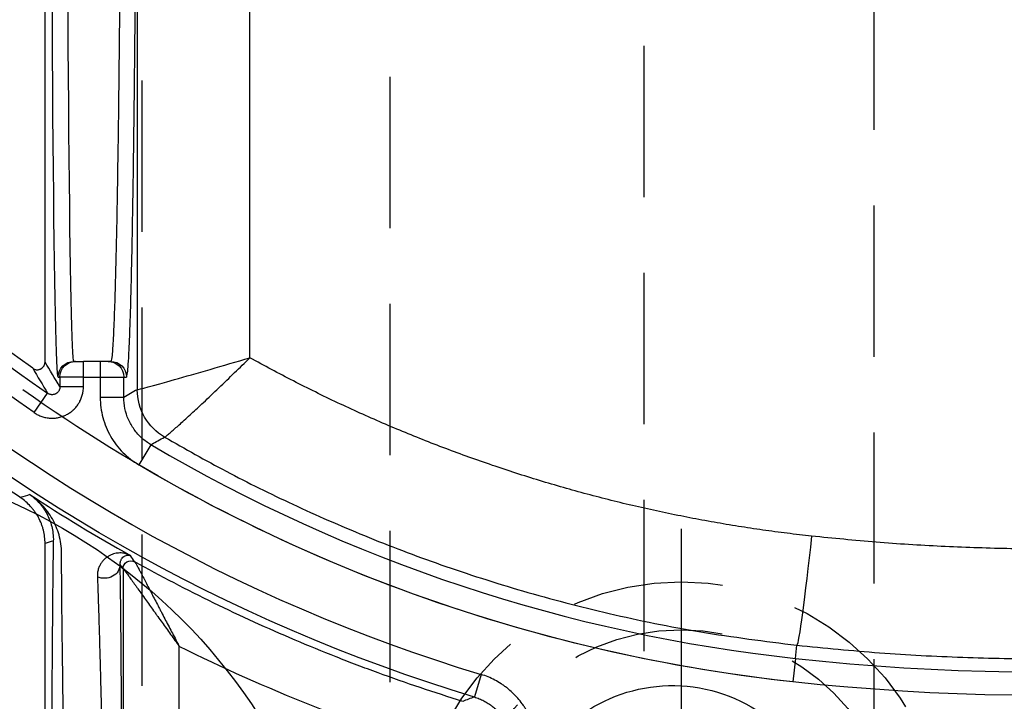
# Model space of a CAD drawing. Extents: x 2651 to 7771, y -1163 to 1075.
# Tile 398 of 490: x 5248 to 5264, y 493 to 504. Entities that reach past the tile are written whole.
import ezdxf

# ---------------------------------------------------------------- set-up
doc = ezdxf.new("R2010")
doc.units = 0
doc.header["$LTSCALE"] = 10
doc.linetypes.add('CENTER', pattern=[2, 1.25, -0.25, 0.25, -0.25])
doc.linetypes.add('HIDDEN', pattern=[0.375, 0.25, -0.125])
doc.layers.get('0').update_dxf_attribs({"linetype": 'CONTINUOUS'})
doc.layers.get('Defpoints').update_dxf_attribs({"linetype": 'CONTINUOUS'})
for name, color, linetype in [('1', 7, 'CONTINUOUS'), ('15', 7, 'CONTINUOUS'), ('97', 7, 'CONTINUOUS'), ('CEN', 1, 'CENTER'), ('COOL', 150, 'HIDDEN'), ('DIM', 3, 'CONTINUOUS'), ('HIDDEN', 6, 'HIDDEN'), ('PART', 7, 'CONTINUOUS')]:
    doc.layers.add(name, color=color, linetype=linetype)
doc.styles.get("Standard").update_dxf_attribs({"font": 'romans.shx'})
doc.dimstyles.new('MM& INCH5', dxfattribs={"dimtxt": 5, "dimasz": 2.5, "dimexe": 1, "dimexo": 0.5, "dimtad": 0, "dimrnd": 1.38778e-17, "dimzin": 9, "dimdsep": 46, "dimtxsty": 'Standard', "dimblk": 'CLOSED', "dimcen": 0, "dimclrd": 3, "dimclre": 3, "dimclrt": 3, "dimazin": 2, "dimtfac": 0.75, "dimtofl": 0, "dimtmove": 0, "dimatfit": 3, "dimfxl": 0, "dimtolj": 1, "dimarcsym": 0})

# ---------------------------------------------------------------- blocks, each defined once
blk = doc.blocks.new('DFSF')
at = {"layer": '1', "color": 252, "linetype": 'Continuous'}
for p, q in [((1248.7, 573.847), (1248.7, 529.453)), ((1250.561, 529.98), (1250.561, 573.333)), ((1247.811, 529.662), (1247.811, 529.921)), ((1248.088, 529.921), (1248.088, 529.662)), ((1247.393, 529.662), (1247.422, 529.662)), ((1247.422, 529.662), (1247.422, 529.5)), ((1247.811, 529.662), (1247.422, 529.662)), ((1247.811, 529.662), (1248.088, 529.662)), ((1247.811, 529.5), (1247.811, 529.662)), ((1248.088, 529.662), (1248.088, 529.325)), ((1248.088, 529.662), (1248.477, 529.662)), ((1248.477, 529.325), (1248.477, 529.662)), ((1248.477, 529.662), (1248.52, 529.662)), ((1246.998, 529.074), (1247.219, 529.393)), ((1247.811, 529.5), (1247.422, 529.5)), ((1248.477, 529.325), (1248.088, 529.325)), ((1248.923, 528.544), (1248.726, 528.209)), ((1248.464, 526.496), (1248.464, 511.492)), ((1249.394, 512.778), (1249.394, 525.21)), ((1259.571, 525.012), (1259.595, 525.23)), ((1259.571, 525.012), (1259.529, 524.625)), ((1254.38, 524.747), (1254.268, 524.375))]:
    blk.add_line(p, q, dxfattribs=at)
at = {"layer": '1', "color": 7, "linetype": 'Continuous'}
for p, q in [((1247.177, 529.912), (1247.177, 573.144)), ((1247.681, 529.921), (1247.652, 529.921)), ((1247.681, 529.921), (1247.811, 529.921)), ((1248.088, 529.921), (1247.811, 529.921)), ((1248.218, 529.921), (1248.088, 529.921)), ((1248.261, 529.921), (1248.218, 529.921)), ((1247.177, 511.076), (1247.177, 526.911))]:
    blk.add_line(p, q, dxfattribs=at)
at = {"layer": '1', "color": 7, "linetype": 'Continuous', "extrusion": (0, 0, -1)}
for centre, radius, start, end in [((-1262.44, 551.472), 26.62, 305.5251, 346.6816), ((-1262.44, 551.472), 28.499, 303.3599, 336.8536), ((-1257.54, 521.973), 2.591, 28.783, 171.0316)]:
    blk.add_arc(centre, radius, start, end, dxfattribs=at)
at = {"layer": '1', "color": 252, "linetype": 'Continuous', "extrusion": (0, 0, -1)}
for centre, radius, start, end in [((-1262.44, 551.472), 27.205, 304.5825, 346.2604), ((-1262.44, 551.472), 28.303, 286.7831, 338.1536), ((-1263.706, 563.151), 38.752, 233.5997, 276.1879), ((-1262.44, 551.472), 27.004, 276.1879, 300.5206)]:
    blk.add_arc(centre, radius, start, end, dxfattribs=at)
at = {"layer": '1', "color": 252, "linetype": 'Continuous'}
for centre, radius, start, end in [((1262.44, 551.472), 26.817, 193.7396, 235.4175), ((1262.44, 551.472), 27.914, 201.8464, 253.2169), ((1263.706, 563.151), 38.363, 263.8121, 306.4003), ((1262.44, 551.472), 26.615, 239.4794, 263.8121), ((1262.44, 551.472), 28.371, 236.8489, 240.7711)]:
    blk.add_arc(centre, radius, start, end, dxfattribs=at)
at = {"layer": '1', "color": 110, "linetype": 'Continuous', "extrusion": (0, 0, -1)}
for centre, radius, start, end in [((-1263.706, 563.151), 38.752, 233.5997, 276.1879), ((-1262.44, 551.472), 27.004, 276.1879, 305.3704)]:
    blk.add_arc(centre, radius, start, end, dxfattribs=at)
at = {"layer": '1', "color": 252, "linetype": 'Continuous', "extrusion": (0, 0, -1)}
for centre, major_axis, ratio, start_param, end_param in [((1247.393, 542.875), (0, 13.213), 0.008727, 3.141593, 4.712389), ((1348.8, 551.472), (107.789, 0), 0.600007, 2.794964, 2.801727), ((1247.652, 529.662), (0, 0.259), 0.999962, 4.712389, 6.283185), ((1247.681, 529.662), (0, 0.259), 0.999962, 4.712389, 6.283185), ((1248.218, 529.662), (0, 0.259), 0.999914, 0, 1.570796), ((1248.261, 529.662), (0, 0.259), 0.999914, 0, 1.570796), ((1249.607, 529.453), (0.452, -0.786), 0.999886, 1.049295, 2.092298), ((1249.607, 529.453), (0, 0.907), 0.99966, 3.669428, 4.712389), ((1226.737, 551.487), (45.764, -0.01), 0.600117, 1.104326, 1.107656), ((1259.79, 527.033), (0.196, 1.803), 0.026024, 1.567966, 3.128498), ((1248.593, 526.496), (-0.107, -0.073), 0.99988, 0.597706, 2.674603), ((1248.594, 526.495), (-0.076, -0.105), 0.998393, 0.942086, 3.018091), ((1248.158, 526.565), (0.259, 0.004), 0.884561, 0.01871, 2.055694), ((1348.82, 551.09), (108.524, -0.556), 0.603313, 2.748044, 2.749179), ((1262.458, 551.472), (29.332, 0), 1, 1.869288, 2.032389)]:
    blk.add_ellipse(centre, major_axis=major_axis, ratio=ratio, start_param=start_param, end_param=end_param, dxfattribs=at)
at = {"layer": '1', "color": 7, "linetype": 'Continuous', "extrusion": (0, 0, -1)}
blk.add_ellipse((1247.652, 542.875), major_axis=(0, 12.954), ratio=0.008901, start_param=3.141593, end_param=4.712389, dxfattribs=at)
at = {"layer": '1', "color": 252, "linetype": 'Continuous'}
for points, knots in [([(1248.434, 542.875), (1248.434, 542.603), (1248.434, 542.057), (1248.433, 541.238), (1248.431, 540.421), (1248.429, 539.608), (1248.425, 538.802), (1248.422, 538.009), (1248.417, 537.231), (1248.412, 536.472), (1248.406, 535.736), (1248.399, 535.028), (1248.392, 534.35), (1248.384, 533.701), (1248.374, 533.065), (1248.364, 532.431), (1248.351, 531.806), (1248.337, 531.216), (1248.32, 530.692), (1248.302, 530.273), (1248.283, 529.979), (1248.269, 529.941), (1248.261, 529.921)], [0, 0, 0, 0, 0.040106, 0.080497, 0.121172, 0.162132, 0.203376, 0.244905, 0.286718, 0.328816, 0.371198, 0.413866, 0.456817, 0.500054, 0.544668, 0.594393, 0.649226, 0.709168, 0.774218, 0.844374, 0.919635, 1, 1, 1, 1]), ([(1259.595, 525.23), (1260.05, 525.185), (1260.961, 525.096), (1262.333, 525.024), (1264.725, 524.979), (1268.034, 525.171), (1272.093, 525.867), (1275.748, 526.892), (1278.989, 528.143), (1281.817, 529.532), (1284.259, 530.962), (1285.709, 531.992), (1286.39, 532.475)], [0, 0, 0, 0, 0.048349, 0.096698, 0.145048, 0.301095, 0.445844, 0.579291, 0.701434, 0.812268, 0.911791, 1, 1, 1, 1]), ([(1248.7, 529.453), (1248.714, 529.453), (1248.96, 529.52), (1249.668, 529.72), (1250.117, 529.85), (1250.561, 529.98)], [0, 0, 0, 0, 0.5, 0.5, 1, 1, 1, 1]), ([(1249.15, 528.67), (1249.155, 528.672), (1249.165, 528.676), (1249.209, 528.712), (1249.284, 528.778), (1249.408, 528.887), (1249.584, 529.048), (1249.801, 529.249), (1250.042, 529.477), (1250.302, 529.729), (1250.476, 529.898), (1250.561, 529.98)], [0, 0, 0, 0, 0.084628, 0.168288, 0.249942, 0.371137, 0.500047, 0.615625, 0.750152, 0.878509, 1, 1, 1, 1]), ([(1246.998, 529.074), (1247.018, 529.06), (1247.058, 529.036), (1247.101, 529.018), (1247.134, 529.006), (1247.146, 529.003), (1247.169, 528.997), (1247.18, 528.994), (1247.215, 528.987), (1247.238, 528.984), (1247.273, 528.982), (1247.29, 528.982), (1247.308, 528.982), (1247.32, 528.983), (1247.326, 528.983), (1247.355, 528.985), (1247.402, 528.992), (1247.446, 529.005), (1247.474, 529.015), (1247.48, 529.017), (1247.491, 529.021), (1247.496, 529.024), (1247.512, 529.031), (1247.523, 529.036), (1247.554, 529.052), (1247.574, 529.064), (1247.602, 529.085), (1247.616, 529.095), (1247.63, 529.107), (1247.639, 529.115), (1247.643, 529.119), (1247.665, 529.139), (1247.696, 529.173), (1247.723, 529.212), (1247.739, 529.237), (1247.742, 529.242), (1247.747, 529.252), (1247.75, 529.257), (1247.758, 529.273), (1247.763, 529.284), (1247.777, 529.316), (1247.785, 529.338), (1247.795, 529.372), (1247.799, 529.389), (1247.802, 529.406), (1247.804, 529.418), (1247.805, 529.424), (1247.809, 529.453), (1247.811, 529.476), (1247.811, 529.5)], [0, 0, 0, 0, 0.0625, 0.125, 0.125, 0.15625, 0.15625, 0.1875, 0.1875, 0.25, 0.25, 0.28125, 0.296875, 0.296875, 0.3125, 0.3125, 0.375, 0.4375, 0.4375, 0.453125, 0.453125, 0.46875, 0.46875, 0.5, 0.5, 0.5625, 0.5625, 0.59375, 0.609375, 0.609375, 0.625, 0.625, 0.6875, 0.75, 0.75, 0.765625, 0.765625, 0.78125, 0.78125, 0.8125, 0.8125, 0.875, 0.875, 0.90625, 0.921875, 0.921875, 0.9375, 0.9375, 1, 1, 1, 1]), ([(1248.088, 529.325), (1248.088, 529.212), (1248.103, 529.101), (1248.16, 528.885), (1248.204, 528.779), (1248.315, 528.586), (1248.384, 528.494), (1248.541, 528.336), (1248.628, 528.267), (1248.726, 528.209)], [0, 0, 0, 0, 0.25, 0.25, 0.5, 0.5, 0.75, 0.75, 1, 1, 1, 1]), ([(1248.923, 528.544), (1248.872, 528.578), (1248.768, 528.648), (1248.643, 528.792), (1248.548, 528.958), (1248.488, 529.139), (1248.481, 529.264), (1248.477, 529.325)], [0, 0, 0, 0, 0.195655, 0.397799, 0.602202, 0.804345, 1, 1, 1, 1]), ([(1248.923, 528.544), (1248.93, 528.548), (1248.936, 528.551), (1248.974, 528.572), (1249.007, 528.59), (1249.076, 528.629), (1249.113, 528.649), (1249.15, 528.67)], [0, 0, 0, 0, 0.083973, 0.083973, 0.509964, 0.509964, 1, 1, 1, 1]), ([(1249.15, 528.67), (1249.488, 528.478), (1250.182, 528.085), (1251.284, 527.542), (1252.466, 527.024), (1253.731, 526.543), (1255.08, 526.11), (1256.512, 525.738), (1258.023, 525.429), (1259.064, 525.297), (1259.595, 525.23)], [0, 0, 0, 0, 0.105146, 0.215965, 0.332456, 0.454619, 0.582455, 0.715964, 0.855145, 1, 1, 1, 1]), ([(1247.313, 526.952), (1247.312, 526.912), (1247.311, 526.849), (1247.31, 526.783), (1247.309, 526.738), (1247.309, 526.715), (1247.307, 526.598), (1247.306, 526.499), (1247.304, 526.291), (1247.302, 526.182), (1247.3, 525.953), (1247.298, 525.715), (1247.296, 525.457), (1247.295, 525.29), (1247.294, 525.24), (1247.294, 525.189), (1247.294, 525.154), (1247.293, 525.137), (1247.293, 525.051), (1247.292, 524.981), (1247.291, 524.769), (1247.29, 524.625), (1247.288, 524.331), (1247.287, 524.032), (1247.285, 523.565), (1247.283, 523.243), (1247.283, 522.998), (1247.282, 522.894), (1247.282, 522.79), (1247.282, 522.748), (1247.282, 522.727), (1247.282, 522.664), (1247.281, 522.454), (1247.28, 522.074), (1247.279, 521.56), (1247.278, 521.041), (1247.278, 520.517), (1247.278, 520.163), (1247.278, 519.986)], [0, 0, 0, 0, 0.03125, 0.046875, 0.046875, 0.0625, 0.0625, 0.125, 0.125, 0.1875, 0.1875, 0.25, 0.3125, 0.3125, 0.328125, 0.335937, 0.335937, 0.34375, 0.34375, 0.375, 0.375, 0.4375, 0.4375, 0.5, 0.5625, 0.625, 0.625, 0.65625, 0.664062, 0.664062, 0.671875, 0.671875, 0.6875, 0.75, 0.8125, 0.875, 0.9375, 1, 1, 1, 1]), ([(1248.452, 519.684), (1248.452, 519.858), (1248.452, 520.033), (1248.451, 520.294), (1248.451, 520.403), (1248.451, 520.511), (1248.451, 520.555), (1248.451, 520.576), (1248.451, 520.641), (1248.451, 520.858), (1248.45, 521.243), (1248.449, 521.749), (1248.448, 522.245), (1248.447, 522.57), (1248.446, 522.812), (1248.446, 522.932), (1248.445, 523.052), (1248.445, 523.111), (1248.445, 523.131), (1248.445, 523.17), (1248.444, 523.348), (1248.443, 523.675), (1248.44, 524.119), (1248.438, 524.402), (1248.437, 524.679), (1248.436, 524.815), (1248.434, 524.979), (1248.434, 525.012), (1248.434, 525.077), (1248.433, 525.11), (1248.433, 525.206), (1248.432, 525.268), (1248.431, 525.453), (1248.428, 525.689), (1248.426, 525.906), (1248.424, 526.112), (1248.422, 526.21), (1248.42, 526.396), (1248.418, 526.483), (1248.417, 526.565)], [0, 0, 0, 0, 0.0625, 0.0625, 0.09375, 0.101562, 0.101562, 0.109375, 0.109375, 0.125, 0.1875, 0.25, 0.3125, 0.375, 0.375, 0.40625, 0.421875, 0.421875, 0.429688, 0.429688, 0.4375, 0.5, 0.5625, 0.625, 0.625, 0.6875, 0.6875, 0.703125, 0.703125, 0.71875, 0.71875, 0.75, 0.75, 0.8125, 0.875, 0.875, 0.9375, 0.9375, 1, 1, 1, 1]), ([(1255.269, 523.221), (1255.278, 523.26), (1255.285, 523.3), (1255.293, 523.36), (1255.295, 523.38), (1255.298, 523.411), (1255.298, 523.421), (1255.299, 523.441), (1255.302, 523.492), (1255.301, 523.583), (1255.288, 523.704), (1255.272, 523.783), (1255.26, 523.832), (1255.257, 523.842), (1255.251, 523.862), (1255.243, 523.891), (1255.221, 523.959), (1255.183, 524.052), (1255.145, 524.124), (1255.115, 524.176), (1255.099, 524.202), (1255.082, 524.228), (1255.071, 524.245), (1255.065, 524.253), (1255.035, 524.294), (1254.985, 524.358), (1254.901, 524.445), (1254.84, 524.498), (1254.8, 524.53), (1254.792, 524.536), (1254.776, 524.548), (1254.768, 524.554), (1254.743, 524.572), (1254.692, 524.607), (1254.605, 524.657), (1254.495, 524.708), (1254.419, 524.735), (1254.38, 524.747)], [0, 0, 0, 0, 0.0625, 0.0625, 0.09375, 0.09375, 0.109375, 0.109375, 0.125, 0.1875, 0.25, 0.3125, 0.3125, 0.328125, 0.328125, 0.34375, 0.375, 0.4375, 0.5, 0.5, 0.53125, 0.546875, 0.546875, 0.5625, 0.5625, 0.625, 0.6875, 0.75, 0.75, 0.765625, 0.765625, 0.78125, 0.78125, 0.8125, 0.875, 0.9375, 1, 1, 1, 1])]:
    blk.add_open_spline(points, degree=3, knots=knots, dxfattribs=at)
for points, weights in [([(1248.52, 529.662), (1248.622, 529.662), (1248.693, 535.135), (1248.693, 542.875)], [1, 0.804737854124, 0.804737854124, 1]), ([(1284.673, 533.438), (1277.367, 528.298), (1268.718, 526.067), (1259.838, 527.033)], [1, 0.957088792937, 0.957088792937, 1]), ([(1259.838, 527.033), (1256.569, 527.388), (1253.435, 528.384), (1250.561, 529.98)], [1, 0.986804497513, 0.986804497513, 1])]:
    blk.add_rational_spline(points, weights, degree=3, dxfattribs=at)
at = {"layer": '1', "color": 7, "linetype": 'Continuous'}
for points, knots in [([(1246.972, 529.807), (1246.977, 529.803), (1246.987, 529.797), (1246.997, 529.792), (1247.005, 529.789), (1247.009, 529.788), (1247.014, 529.787), (1247.023, 529.784), (1247.032, 529.783), (1247.04, 529.783), (1247.044, 529.782), (1247.049, 529.782), (1247.054, 529.783), (1247.061, 529.783), (1247.073, 529.785), (1247.084, 529.788), (1247.092, 529.79), (1247.096, 529.792), (1247.101, 529.794), (1247.109, 529.798), (1247.117, 529.803), (1247.123, 529.807), (1247.127, 529.81), (1247.131, 529.813), (1247.134, 529.816), (1247.14, 529.821), (1247.148, 529.83), (1247.154, 529.839), (1247.159, 529.846), (1247.161, 529.85), (1247.163, 529.855), (1247.167, 529.863), (1247.17, 529.871), (1247.172, 529.879), (1247.173, 529.883), (1247.174, 529.888), (1247.175, 529.893), (1247.176, 529.9), (1247.177, 529.906), (1247.177, 529.912)], [0, 0, 0, 0, 0.0625, 0.125, 0.125, 0.15625, 0.15625, 0.1875, 0.25, 0.25, 0.28125, 0.28125, 0.3125, 0.3125, 0.375, 0.4375, 0.4375, 0.46875, 0.46875, 0.5, 0.5625, 0.5625, 0.59375, 0.59375, 0.625, 0.625, 0.6875, 0.75, 0.75, 0.78125, 0.78125, 0.8125, 0.875, 0.875, 0.90625, 0.90625, 0.9375, 0.9375, 1, 1, 1, 1]), ([(1247.422, 529.5), (1247.422, 529.494), (1247.422, 529.488), (1247.42, 529.48), (1247.42, 529.476), (1247.419, 529.471), (1247.417, 529.462), (1247.414, 529.454), (1247.411, 529.447), (1247.408, 529.443), (1247.406, 529.438), (1247.404, 529.434), (1247.4, 529.428), (1247.393, 529.418), (1247.385, 529.41), (1247.38, 529.404), (1247.376, 529.401), (1247.372, 529.398), (1247.365, 529.393), (1247.358, 529.388), (1247.351, 529.384), (1247.347, 529.382), (1247.342, 529.38), (1247.338, 529.379), (1247.331, 529.376), (1247.32, 529.373), (1247.308, 529.371), (1247.296, 529.37), (1247.29, 529.37), (1247.279, 529.371), (1247.273, 529.372), (1247.261, 529.374), (1247.256, 529.376), (1247.245, 529.38), (1247.234, 529.384), (1247.224, 529.39), (1247.219, 529.393)], [0, 0, 0, 0, 0.0625, 0.0625, 0.09375, 0.09375, 0.125, 0.1875, 0.1875, 0.21875, 0.21875, 0.25, 0.25, 0.3125, 0.375, 0.375, 0.40625, 0.40625, 0.4375, 0.5, 0.5, 0.53125, 0.53125, 0.5625, 0.5625, 0.625, 0.6875, 0.6875, 0.75, 0.75, 0.8125, 0.8125, 0.875, 0.875, 0.9375, 1, 1, 1, 1]), ([(1247.177, 526.911), (1247.177, 526.949), (1247.172, 527.024), (1247.158, 527.097), (1247.145, 527.151), (1247.139, 527.169), (1247.131, 527.196), (1247.128, 527.205), (1247.122, 527.222), (1247.105, 527.267), (1247.07, 527.343), (1247.031, 527.406), (1247.004, 527.444), (1246.998, 527.452), (1246.987, 527.466), (1246.981, 527.474), (1246.963, 527.496), (1246.951, 527.51), (1246.913, 527.551), (1246.86, 527.603), (1246.8, 527.648), (1246.768, 527.669)], [0, 0, 0, 0, 0.125, 0.25, 0.25, 0.3125, 0.3125, 0.34375, 0.34375, 0.375, 0.5, 0.625, 0.625, 0.65625, 0.65625, 0.6875, 0.6875, 0.75, 0.75, 0.875, 1, 1, 1, 1]), ([(1246.924, 527.72), (1246.927, 527.717), (1246.931, 527.714), (1246.935, 527.712), (1246.939, 527.709), (1246.95, 527.701), (1246.974, 527.683), (1246.994, 527.666), (1247.034, 527.631), (1247.059, 527.607), (1247.088, 527.574), (1247.094, 527.567), (1247.106, 527.554), (1247.122, 527.533), (1247.138, 527.512), (1247.169, 527.468), (1247.207, 527.406), (1247.238, 527.339), (1247.265, 527.269), (1247.277, 527.232), (1247.295, 527.157), (1247.303, 527.118), (1247.312, 527.037), (1247.314, 526.995), (1247.313, 526.952)], [0, 0, 0, 0, 0.007813, 0.007813, 0.015625, 0.03125, 0.0625, 0.125, 0.125, 0.25, 0.25, 0.28125, 0.28125, 0.3125, 0.375, 0.375, 0.5, 0.625, 0.625, 0.75, 0.75, 0.875, 0.875, 1, 1, 1, 1]), ([(1247.449, 526.749), (1247.449, 526.803), (1247.445, 526.855), (1247.43, 526.956), (1247.42, 527.005), (1247.394, 527.099), (1247.378, 527.145), (1247.341, 527.233), (1247.32, 527.276), (1247.274, 527.358), (1247.248, 527.397), (1247.207, 527.453), (1247.186, 527.48), (1247.163, 527.506), (1247.148, 527.524), (1247.14, 527.532), (1247.101, 527.574), (1247.068, 527.606), (1247.016, 527.651), (1246.99, 527.672), (1246.958, 527.696), (1246.941, 527.707), (1246.934, 527.713), (1246.925, 527.719)], [0, 0, 0, 0, 0.125, 0.125, 0.25, 0.25, 0.375, 0.375, 0.5, 0.5, 0.625, 0.625, 0.6875, 0.71875, 0.71875, 0.75, 0.75, 0.875, 0.875, 0.9375, 0.96875, 0.984375, 1, 1, 1, 1]), ([(1247.537, 519.986), (1247.534, 520.158), (1247.529, 520.5), (1247.521, 521.007), (1247.514, 521.51), (1247.506, 522.007), (1247.502, 522.335), (1247.499, 522.539), (1247.498, 522.579), (1247.497, 522.64), (1247.497, 522.661), (1247.496, 522.701), (1247.495, 522.802), (1247.494, 522.902), (1247.49, 523.14), (1247.486, 523.453), (1247.48, 523.905), (1247.476, 524.196), (1247.472, 524.482), (1247.47, 524.622), (1247.468, 524.827), (1247.467, 524.895), (1247.465, 524.996), (1247.465, 525.029), (1247.464, 525.095), (1247.462, 525.259), (1247.459, 525.542), (1247.456, 525.774), (1247.454, 525.997), (1247.453, 526.104), (1247.452, 526.307), (1247.451, 526.403), (1247.45, 526.517), (1247.45, 526.54), (1247.45, 526.584), (1247.449, 526.649), (1247.449, 526.71), (1247.449, 526.749)], [0, 0, 0, 0, 0.0625, 0.125, 0.1875, 0.25, 0.3125, 0.3125, 0.328125, 0.328125, 0.335937, 0.335937, 0.34375, 0.375, 0.375, 0.4375, 0.5, 0.5625, 0.5625, 0.625, 0.625, 0.65625, 0.65625, 0.671875, 0.671875, 0.6875, 0.75, 0.8125, 0.8125, 0.875, 0.875, 0.9375, 0.9375, 0.953125, 0.953125, 0.96875, 1, 1, 1, 1]), ([(1248.586, 526.713), (1248.565, 526.723), (1248.544, 526.732), (1248.525, 526.738), (1248.499, 526.745), (1248.486, 526.748), (1248.46, 526.752), (1248.446, 526.754), (1248.405, 526.756), (1248.378, 526.754), (1248.322, 526.744), (1248.294, 526.736), (1248.253, 526.718), (1248.226, 526.705), (1248.2, 526.687), (1248.174, 526.667), (1248.162, 526.656), (1248.138, 526.632), (1248.127, 526.619), (1248.11, 526.597), (1248.105, 526.589), (1248.095, 526.573), (1248.09, 526.565), (1248.076, 526.539), (1248.068, 526.521), (1248.054, 526.481), (1248.049, 526.459), (1248.043, 526.424), (1248.042, 526.412), (1248.04, 526.387), (1248.04, 526.374), (1248.041, 526.36)], [0, 0, 0, 0, 0.0625, 0.125, 0.125, 0.1875, 0.1875, 0.25, 0.25, 0.375, 0.375, 0.5, 0.5, 0.5625, 0.625, 0.625, 0.6875, 0.6875, 0.75, 0.75, 0.78125, 0.78125, 0.8125, 0.8125, 0.875, 0.875, 0.9375, 0.9375, 0.96875, 0.96875, 1, 1, 1, 1]), ([(1248.417, 526.565), (1248.417, 526.57), (1248.417, 526.58), (1248.418, 526.589), (1248.42, 526.602), (1248.421, 526.61), (1248.426, 526.625), (1248.428, 526.632), (1248.434, 526.645), (1248.437, 526.651), (1248.448, 526.667), (1248.455, 526.676), (1248.472, 526.692), (1248.48, 526.698), (1248.497, 526.708), (1248.506, 526.712), (1248.523, 526.718), (1248.531, 526.72), (1248.544, 526.721), (1248.548, 526.721), (1248.556, 526.72), (1248.56, 526.72), (1248.568, 526.719), (1248.572, 526.718), (1248.577, 526.716), (1248.581, 526.715), (1248.586, 526.713)], [0, 0, 0, 0, 0.03125, 0.0625, 0.0625, 0.125, 0.125, 0.1875, 0.1875, 0.25, 0.25, 0.375, 0.375, 0.5, 0.5, 0.625, 0.625, 0.75, 0.75, 0.8125, 0.8125, 0.875, 0.875, 0.9375, 0.9375, 1, 1, 1, 1]), ([(1254.075, 524.303), (1253.605, 524.448), (1253.139, 524.605), (1252.561, 524.816), (1252.446, 524.859), (1252.216, 524.947), (1251.872, 525.08), (1251.531, 525.22), (1250.853, 525.508), (1249.959, 525.916), (1249.088, 526.37), (1248.657, 526.609)], [0, 0, 0, 0, 0.25, 0.25, 0.3125, 0.3125, 0.375, 0.5, 0.5, 0.75, 1, 1, 1, 1]), ([(1248.657, 526.608), (1248.66, 526.605), (1248.663, 526.601), (1248.665, 526.597), (1248.67, 526.59), (1248.672, 526.586), (1248.675, 526.581), (1248.677, 526.577), (1248.683, 526.568), (1248.691, 526.552), (1248.706, 526.525), (1248.718, 526.504), (1248.725, 526.491), (1248.727, 526.487), (1248.73, 526.481), (1248.734, 526.473), (1248.745, 526.452), (1248.755, 526.433), (1248.776, 526.394), (1248.79, 526.367), (1248.813, 526.324), (1248.821, 526.309), (1248.832, 526.287), (1248.836, 526.279), (1248.844, 526.264), (1248.864, 526.226), (1248.885, 526.186), (1248.918, 526.122), (1248.935, 526.09), (1248.969, 526.024), (1248.987, 525.99), (1249.022, 525.922), (1249.04, 525.888), (1249.067, 525.835), (1249.077, 525.818), (1249.095, 525.783), (1249.122, 525.73), (1249.168, 525.641), (1249.224, 525.535), (1249.281, 525.427), (1249.318, 525.355), (1249.347, 525.3), (1249.356, 525.282), (1249.375, 525.246), (1249.385, 525.228), (1249.394, 525.21)], [0, 0, 0, 0, 0.03125, 0.0625, 0.0625, 0.078125, 0.078125, 0.09375, 0.09375, 0.125, 0.15625, 0.1875, 0.1875, 0.195313, 0.195313, 0.203125, 0.21875, 0.25, 0.25, 0.3125, 0.3125, 0.34375, 0.34375, 0.359375, 0.359375, 0.375, 0.4375, 0.4375, 0.5, 0.5, 0.5625, 0.5625, 0.625, 0.625, 0.65625, 0.65625, 0.6875, 0.75, 0.8125, 0.875, 0.9375, 0.9375, 0.96875, 0.96875, 1, 1, 1, 1]), ([(1248.465, 526.495), (1248.469, 526.492), (1248.472, 526.488), (1248.475, 526.485), (1248.48, 526.478), (1248.483, 526.475), (1248.486, 526.47), (1248.489, 526.466), (1248.496, 526.457), (1248.507, 526.443), (1248.526, 526.418), (1248.54, 526.399), (1248.549, 526.386), (1248.552, 526.383), (1248.555, 526.378), (1248.561, 526.37), (1248.575, 526.351), (1248.587, 526.334), (1248.613, 526.298), (1248.631, 526.273), (1248.66, 526.233), (1248.67, 526.219), (1248.684, 526.199), (1248.689, 526.192), (1248.699, 526.178), (1248.725, 526.143), (1248.751, 526.106), (1248.793, 526.048), (1248.814, 526.018), (1248.858, 525.957), (1248.88, 525.926), (1248.924, 525.864), (1248.947, 525.832), (1248.981, 525.784), (1248.993, 525.768), (1249.016, 525.735), (1249.051, 525.687), (1249.109, 525.606), (1249.18, 525.508), (1249.227, 525.442), (1249.275, 525.376), (1249.298, 525.343), (1249.346, 525.276), (1249.37, 525.243), (1249.394, 525.21)], [0, 0, 0, 0, 0.03125, 0.0625, 0.0625, 0.078125, 0.078125, 0.09375, 0.09375, 0.125, 0.15625, 0.1875, 0.1875, 0.195313, 0.195313, 0.203125, 0.21875, 0.25, 0.25, 0.3125, 0.3125, 0.34375, 0.34375, 0.359375, 0.359375, 0.375, 0.4375, 0.4375, 0.5, 0.5, 0.5625, 0.5625, 0.625, 0.625, 0.65625, 0.65625, 0.6875, 0.75, 0.8125, 0.875, 0.875, 0.9375, 0.9375, 1, 1, 1, 1]), ([(1248.041, 526.36), (1248.044, 526.28), (1248.047, 526.195), (1248.053, 526.014), (1248.056, 525.918), (1248.063, 525.717), (1248.069, 525.506), (1248.076, 525.276), (1248.081, 525.096), (1248.083, 525.035), (1248.085, 524.942), (1248.086, 524.91), (1248.088, 524.847), (1248.092, 524.688), (1248.097, 524.523), (1248.103, 524.255), (1248.11, 523.979), (1248.12, 523.549), (1248.127, 523.25), (1248.131, 523.078), (1248.131, 523.059), (1248.132, 523.021), (1248.132, 523.002), (1248.134, 522.944), (1248.136, 522.828), (1248.139, 522.712), (1248.143, 522.478), (1248.15, 522.163), (1248.159, 521.682), (1248.168, 521.193), (1248.174, 520.862), (1248.177, 520.653), (1248.178, 520.611), (1248.179, 520.548), (1248.179, 520.527), (1248.18, 520.485), (1248.182, 520.38), (1248.184, 520.232), (1248.186, 520.106), (1248.187, 520.021), (1248.188, 519.979), (1248.19, 519.853), (1248.191, 519.768), (1248.193, 519.684)], [0, 0, 0, 0, 0.0625, 0.0625, 0.125, 0.125, 0.1875, 0.25, 0.25, 0.28125, 0.28125, 0.296875, 0.296875, 0.3125, 0.375, 0.375, 0.4375, 0.5, 0.5625, 0.5625, 0.570312, 0.570312, 0.578125, 0.578125, 0.59375, 0.625, 0.625, 0.6875, 0.75, 0.8125, 0.875, 0.875, 0.890625, 0.890625, 0.898438, 0.898438, 0.90625, 0.9375, 0.953125, 0.953125, 0.96875, 0.96875, 1, 1, 1, 1]), ([(1254.268, 524.375), (1254.295, 524.367), (1254.348, 524.348), (1254.425, 524.312), (1254.474, 524.284), (1254.51, 524.261), (1254.522, 524.253), (1254.539, 524.24), (1254.545, 524.236), (1254.556, 524.227), (1254.585, 524.206), (1254.633, 524.164), (1254.691, 524.103), (1254.726, 524.058), (1254.747, 524.029), (1254.751, 524.023), (1254.759, 524.011), (1254.771, 523.994), (1254.797, 523.951), (1254.83, 523.889), (1254.851, 523.836), (1254.865, 523.796), (1254.872, 523.776), (1254.878, 523.755), (1254.882, 523.742), (1254.883, 523.735), (1254.892, 523.7), (1254.903, 523.645), (1254.912, 523.56), (1254.913, 523.504), (1254.912, 523.468), (1254.911, 523.461), (1254.911, 523.447), (1254.91, 523.44), (1254.908, 523.418), (1254.904, 523.376), (1254.896, 523.334), (1254.89, 523.307)], [0, 0, 0, 0, 0.0625, 0.125, 0.1875, 0.1875, 0.21875, 0.21875, 0.234375, 0.234375, 0.25, 0.3125, 0.375, 0.4375, 0.4375, 0.453125, 0.453125, 0.46875, 0.5, 0.5625, 0.625, 0.625, 0.65625, 0.671875, 0.671875, 0.6875, 0.6875, 0.75, 0.8125, 0.875, 0.875, 0.890625, 0.890625, 0.90625, 0.90625, 0.9375, 1, 1, 1, 1])]:
    blk.add_open_spline(points, degree=3, knots=knots, dxfattribs=at)
at = {"layer": '1', "color": 252, "linetype": 'Continuous'}
for points in [[(1246.972, 529.807), (1247.054, 529.667), (1247.137, 529.53), (1247.219, 529.393)], [(1248.7, 529.453), (1248.626, 529.41), (1248.551, 529.368), (1248.477, 529.325)], [(1246.925, 527.719), (1246.873, 527.702), (1246.821, 527.685), (1246.768, 527.669)], [(1248.656, 526.609), (1248.633, 526.644), (1248.61, 526.678), (1248.586, 526.713)], [(1254.268, 524.375), (1254.203, 524.351), (1254.139, 524.327), (1254.075, 524.303)]]:
    blk.add_open_spline(points, degree=3, dxfattribs=at)
at = {"layer": '1', "color": 7, "linetype": 'Continuous'}
for points in [[(1248.7, 529.453), (1248.7, 529.453), (1248.7, 529.453), (1248.7, 529.453)], [(1249.15, 528.67), (1249.15, 528.67), (1249.15, 528.67), (1249.15, 528.67)], [(1248.657, 526.609), (1248.657, 526.609), (1248.656, 526.609), (1248.656, 526.609)], [(1248.464, 526.496), (1248.464, 526.496), (1248.464, 526.496), (1248.465, 526.495)]]:
    blk.add_open_spline(points, degree=3, dxfattribs=at)
blk = doc.blocks.new('DFS')
at = {"layer": 'CEN'}
for p, q in [((1206.289, 508.881), (1206.289, 498.405)), ((1201.051, 503.643), (1211.527, 503.643))]:
    blk.add_line(p, q, dxfattribs=at)
at = {"layer": 'HIDDEN'}
for radius in [4.365, 3.57]:
    blk.add_circle((1206.289, 503.643), radius, dxfattribs=at)
at = {"layer": 'PART', "color": 110}
blk.add_circle((1206.289, 503.643), 1.985, dxfattribs=at)
blk = doc.blocks.new('*D42')
at = {"layer": 'Defpoints', "color": 0}
for p in [(5335.684, 924.642), (5335.684, 850.322), (5205.684, 387.642)]:
    blk.add_point(p, dxfattribs=at)
at = {"layer": 'DIM', "color": 3, "lineweight": -2}
blk.add_line((5335.684, 850.822), (5335.684, 924.642), dxfattribs=at)
at = {"layer": 'DIM', "color": 3, "insert": (5335.684, 947.648), "char_height": 5, "attachment_point": 5, "rotation": 90}
blk.add_mtext('\\A1;130 [5.118]', dxfattribs=at)
blk = doc.blocks.new('_Closed')
at = {"color": 0, "linetype": 'ByBlock', "lineweight": -2}
for p, q in [((-1, 0.1667), (0, 0)), ((-1, 0.1667), (-1, -0.1667)), ((0, 0), (-1, -0.1667)), ((0, 0), (-1, 0))]:
    blk.add_line(p, q, dxfattribs=at)
blk = doc.blocks.new('*D43')
at = {"layer": 'Defpoints', "color": 0}
for p in [(5402.684, 924.642), (5402.684, 886.162), (5205.684, 387.642)]:
    blk.add_point(p, dxfattribs=at)
at = {"layer": 'DIM', "color": 3, "lineweight": -2}
blk.add_line((5402.684, 886.662), (5402.684, 924.642), dxfattribs=at)
at = {"layer": 'DIM', "color": 3, "insert": (5402.684, 947.648), "char_height": 5, "attachment_point": 5, "rotation": 90}
blk.add_mtext('\\A1;197 [7.756]', dxfattribs=at)
blk = doc.blocks.new('*D44')
at = {"layer": 'Defpoints', "color": 0}
for p in [(5410.684, 924.642), (5405.684, 807.17), (5205.684, 387.642)]:
    blk.add_point(p, dxfattribs=at)
at = {"layer": 'DIM', "color": 3, "lineweight": -2}
for p, q in [((5410.684, 919.642), (5410.684, 924.642)), ((5405.684, 914.642), (5410.684, 919.642)), ((5405.684, 807.67), (5405.684, 914.642))]:
    blk.add_line(p, q, dxfattribs=at)
at = {"layer": 'DIM', "color": 3, "insert": (5410.684, 948.005), "char_height": 5, "attachment_point": 5, "rotation": 90}
blk.add_mtext('\\A1;200 [7.874]', dxfattribs=at)
blk = doc.blocks.new('*D45')
at = {"layer": 'Defpoints', "color": 0}
for p in [(5445.684, 924.642), (5445.684, 912.642), (5205.684, 387.642)]:
    blk.add_point(p, dxfattribs=at)
at = {"layer": 'DIM', "color": 3, "lineweight": -2}
blk.add_line((5445.684, 913.142), (5445.684, 924.642), dxfattribs=at)
at = {"layer": 'DIM', "color": 3, "insert": (5445.684, 948.005), "char_height": 5, "attachment_point": 5, "rotation": 90}
blk.add_mtext('\\A1;240 [9.449]', dxfattribs=at)
blk = doc.blocks.new('*D46')
at = {"layer": 'Defpoints', "color": 0}
for p in [(5480.684, 924.642), (5480.684, 910.642), (5205.684, 387.642)]:
    blk.add_point(p, dxfattribs=at)
at = {"layer": 'DIM', "color": 3, "lineweight": -2}
blk.add_line((5480.684, 911.142), (5480.684, 924.642), dxfattribs=at)
at = {"layer": 'DIM', "color": 3, "insert": (5480.684, 950.386), "char_height": 5, "attachment_point": 5, "rotation": 90}
blk.add_mtext('\\A1;275 [10.827]', dxfattribs=at)
blk = doc.blocks.new('*D51')
at = {"layer": 'Defpoints', "color": 0}
for p in [(5478.684, 912.642), (5493.684, 912.642), (5205.684, 387.642)]:
    blk.add_point(p, dxfattribs=at)
at = {"layer": 'DIM', "color": 3, "lineweight": -2}
blk.add_line((5479.184, 912.642), (5493.684, 912.642), dxfattribs=at)
at = {"layer": 'DIM', "color": 3, "insert": (5519.428, 912.642), "char_height": 5, "attachment_point": 5}
blk.add_mtext('\\A1;525 [20.669]', dxfattribs=at)
blk = doc.blocks.new('*D52')
at = {"layer": 'Defpoints', "color": 0}
for p in [(5507.384, 862.642), (5520.003, 862.642), (5205.684, 387.642)]:
    blk.add_point(p, dxfattribs=at)
at = {"layer": 'DIM', "color": 3, "lineweight": -2}
blk.add_line((5507.884, 862.642), (5520.003, 862.642), dxfattribs=at)
at = {"layer": 'DIM', "color": 3, "insert": (5545.747, 862.642), "char_height": 5, "attachment_point": 5}
blk.add_mtext('\\A1;475 [18.701]', dxfattribs=at)
blk = doc.blocks.new('*D53')
at = {"layer": 'Defpoints', "color": 0}
for p in [(5429.204, 859.642), (5520.003, 854.642), (5205.684, 387.642)]:
    blk.add_point(p, dxfattribs=at)
at = {"layer": 'DIM', "color": 3, "lineweight": -2}
for p, q in [((5429.704, 859.642), (5510.003, 859.642)), ((5510.003, 859.642), (5515.003, 854.642)), ((5515.003, 854.642), (5520.003, 854.642))]:
    blk.add_line(p, q, dxfattribs=at)
at = {"layer": 'DIM', "color": 3, "insert": (5545.747, 854.642), "char_height": 5, "attachment_point": 5}
blk.add_mtext('\\A1;472 [18.583]', dxfattribs=at)
blk = doc.blocks.new('*D54')
at = {"layer": 'Defpoints', "color": 0}
for p in [(5415.212, 797.642), (5500.003, 797.642), (5205.684, 387.642)]:
    blk.add_point(p, dxfattribs=at)
at = {"layer": 'DIM', "color": 3, "lineweight": -2}
blk.add_line((5415.712, 797.642), (5500.003, 797.642), dxfattribs=at)
at = {"layer": 'DIM', "color": 3, "insert": (5525.747, 797.642), "char_height": 5, "attachment_point": 5}
blk.add_mtext('\\A1;410 [16.142]', dxfattribs=at)
blk = doc.blocks.new('*D55')
at = {"layer": 'Defpoints', "color": 0}
for p in [(5358.364, 827.642), (5500.003, 827.642), (5205.684, 387.642)]:
    blk.add_point(p, dxfattribs=at)
at = {"layer": 'DIM', "color": 3, "lineweight": -2}
blk.add_line((5358.864, 827.642), (5500.003, 827.642), dxfattribs=at)
at = {"layer": 'DIM', "color": 3, "insert": (5525.747, 827.642), "char_height": 5, "attachment_point": 5}
blk.add_mtext('\\A1;440 [17.323]', dxfattribs=at)
blk = doc.blocks.new('*D56')
at = {"layer": 'Defpoints', "color": 0}
for p in [(5480.684, 762.642), (5500.003, 762.642), (5205.684, 387.642)]:
    blk.add_point(p, dxfattribs=at)
at = {"layer": 'DIM', "color": 3, "lineweight": -2}
blk.add_line((5481.184, 762.642), (5500.003, 762.642), dxfattribs=at)
at = {"layer": 'DIM', "color": 3, "insert": (5525.747, 762.642), "char_height": 5, "attachment_point": 5}
blk.add_mtext('\\A1;375 [14.764]', dxfattribs=at)
blk = doc.blocks.new('*D57')
at = {"layer": 'Defpoints', "color": 0}
for p in [(5480.685, 719.642), (5500.003, 719.642), (5205.684, 387.642)]:
    blk.add_point(p, dxfattribs=at)
at = {"layer": 'DIM', "color": 3, "lineweight": -2}
blk.add_line((5481.185, 719.642), (5500.003, 719.642), dxfattribs=at)
at = {"layer": 'DIM', "color": 3, "insert": (5525.747, 719.642), "char_height": 5, "attachment_point": 5}
blk.add_mtext('\\A1;332 [13.071]', dxfattribs=at)
blk = doc.blocks.new('*D58')
at = {"layer": 'Defpoints', "color": 0}
for p in [(5480.685, 655.642), (5500.003, 655.642), (5205.684, 387.642)]:
    blk.add_point(p, dxfattribs=at)
at = {"layer": 'DIM', "color": 3, "lineweight": -2}
blk.add_line((5481.185, 655.642), (5500.003, 655.642), dxfattribs=at)
at = {"layer": 'DIM', "color": 3, "insert": (5525.747, 655.642), "char_height": 5, "attachment_point": 5}
blk.add_mtext('\\A1;268 [10.551]', dxfattribs=at)
blk = doc.blocks.new('*D59')
at = {"layer": 'Defpoints', "color": 0}
for p in [(5480.684, 592.642), (5500.003, 592.642), (5205.684, 387.642)]:
    blk.add_point(p, dxfattribs=at)
at = {"layer": 'DIM', "color": 3, "lineweight": -2}
blk.add_line((5481.184, 592.642), (5500.003, 592.642), dxfattribs=at)
at = {"layer": 'DIM', "color": 3, "insert": (5523.366, 592.642), "char_height": 5, "attachment_point": 5}
blk.add_mtext('\\A1;205 [8.071]', dxfattribs=at)
blk = doc.blocks.new('*D60')
at = {"layer": 'Defpoints', "color": 0}
for p in [(5480.684, 562.642), (5500.003, 562.642), (5205.684, 387.642)]:
    blk.add_point(p, dxfattribs=at)
at = {"layer": 'DIM', "color": 3, "lineweight": -2}
blk.add_line((5481.184, 562.642), (5500.003, 562.642), dxfattribs=at)
at = {"layer": 'DIM', "color": 3, "insert": (5520.628, 562.642), "char_height": 5, "attachment_point": 5}
blk.add_mtext('\\A1;175 [6.89]', dxfattribs=at)
blk = doc.blocks.new('*D61')
at = {"layer": 'Defpoints', "color": 0}
for p in [(5480.685, 519.642), (5500.003, 519.642), (5205.684, 387.642)]:
    blk.add_point(p, dxfattribs=at)
at = {"layer": 'DIM', "color": 3, "lineweight": -2}
blk.add_line((5481.185, 519.642), (5500.003, 519.642), dxfattribs=at)
at = {"layer": 'DIM', "color": 3, "insert": (5523.009, 519.642), "char_height": 5, "attachment_point": 5}
blk.add_mtext('\\A1;132 [5.197]', dxfattribs=at)
blk = doc.blocks.new('*D76')
at = {"layer": 'Defpoints', "color": 0}
for p in [(5325.684, 924.642), (5325.684, 787.642), (5205.684, 387.642)]:
    blk.add_point(p, dxfattribs=at)
at = {"layer": 'DIM', "color": 3, "lineweight": -2}
blk.add_line((5325.684, 788.142), (5325.684, 924.642), dxfattribs=at)
at = {"layer": 'DIM', "color": 3, "insert": (5325.684, 947.648), "char_height": 5, "attachment_point": 5, "rotation": 90}
blk.add_mtext('\\A1;120 [4.724]', dxfattribs=at)
blk = doc.blocks.new('*D78')
at = {"layer": 'Defpoints', "color": 0}
for p in [(5325.684, 787.642), (5500.003, 787.642), (5205.684, 387.642)]:
    blk.add_point(p, dxfattribs=at)
at = {"layer": 'DIM', "color": 3, "lineweight": -2}
blk.add_line((5326.184, 787.642), (5500.003, 787.642), dxfattribs=at)
at = {"layer": 'DIM', "color": 3, "insert": (5525.747, 787.642), "char_height": 5, "attachment_point": 5}
blk.add_mtext('\\A1;400 [15.748]', dxfattribs=at)
blk = doc.blocks.new('*D298')
at = {"layer": 'Defpoints', "color": 0}
for p in [(5315.684, 924.642), (5315.684, 912.642), (5205.684, 387.642)]:
    blk.add_point(p, dxfattribs=at)
at = {"layer": 'DIM', "color": 3, "lineweight": -2}
blk.add_line((5315.684, 913.142), (5315.684, 924.642), dxfattribs=at)
at = {"layer": 'DIM', "color": 3, "insert": (5315.684, 947.648), "char_height": 5, "attachment_point": 5, "rotation": 90}
blk.add_mtext('\\A1;110 [4.331]', dxfattribs=at)
blk = doc.blocks.new('A$C069B29F4')
at = {"layer": '15', "color": 254, "linetype": 'HIDDEN'}
for p, q in [((48.1, 175.627), (48.1, 99.754)), ((56.1, 99.754), (56.1, 175.627))]:
    blk.add_line(p, q, dxfattribs=at)
at = {"layer": '97', "color": 2, "linetype": 'HIDDEN'}
blk.add_line((52.3, 94.889), (52.3, 276.117), dxfattribs=at)

msp = doc.modelspace()

# ---------------------------------------------------------------- linework, layer by layer
at = {"layer": 'COOL'}
msp.add_lwpolyline([(5249.684, 525.709), (5249.684, 451.642), (5246.684, 449.91), (5243.684, 451.642), (5243.684, 525.709)], dxfattribs=at)
at = {"layer": 'COOL', "linetype": 'Continuous'}
for radius in [9.42, 6.35]:
    msp.add_circle((5243.684, 487.642), radius, dxfattribs=at)

# ---------------------------------------------------------------- block references
at = {"layer": 'DIM'}
for name, p in [('A$C069B29F4', (5205.684, 387.642)), ('DFSF', (4000.91, -31.352)), ('DFS', (4052.303, -13.08))]:
    msp.add_blockref(name, p, dxfattribs=at)

# ---------------------------------------------------------------- dimensions: what is measured, and where the dimension line sits
for feature_location, offset, dtype, picture, middle in [((5480.684, 910.642), (0, 14), 1, '*D46', (5480.684, 950.386)), ((5405.684, 807.17), (5, 117.472), 1, '*D44', (5410.684, 948.005)), ((5445.684, 912.642), (0, 12), 1, '*D45', (5445.684, 948.005)), ((5335.684, 850.322), (0, 74.32), 1, '*D42', (5335.684, 947.648)), ((5402.684, 886.162), (0, 38.48), 1, '*D43', (5402.684, 947.648)), ((5325.684, 787.642), (0, 137), 1, '*D76', (5325.684, 947.648)), ((5315.684, 912.642), (0, 12), 1, '*D298', (5315.684, 947.648)), ((5478.684, 912.642), (15, 0), 0, '*D51', (5519.428, 912.642)), ((5507.384, 862.642), (12.619, 0), 0, '*D52', (5545.747, 862.642)), ((5429.204, 859.642), (90.799, -5), 0, '*D53', (5545.747, 854.642)), ((5358.364, 827.642), (141.639, 0), 0, '*D55', (5525.747, 827.642)), ((5415.212, 797.642), (84.791, 0), 0, '*D54', (5525.747, 797.642)), ((5325.684, 787.642), (174.319, 0), 0, '*D78', (5525.747, 787.642)), ((5480.684, 762.642), (19.319, 0), 0, '*D56', (5525.747, 762.642)), ((5480.685, 719.642), (19.319, 0), 0, '*D57', (5525.747, 719.642)), ((5480.685, 655.642), (19.319, 0), 0, '*D58', (5525.747, 655.642)), ((5480.684, 592.642), (19.319, 0), 0, '*D59', (5523.366, 592.642)), ((5480.684, 562.642), (19.319, 0), 0, '*D60', (5520.628, 562.642)), ((5480.685, 519.642), (19.319, 0), 0, '*D61', (5523.009, 519.642))]:
    dim = msp.add_ordinate_dim(feature_location=feature_location, offset=offset, dtype=dtype, origin=(5205.684, 387.642), dimstyle='MM& INCH5', dxfattribs=at)
    dim.commit()
    dim.dimension.update_dxf_attribs({"geometry": picture, "text_midpoint": middle})

doc.saveas('drawing.dxf')
